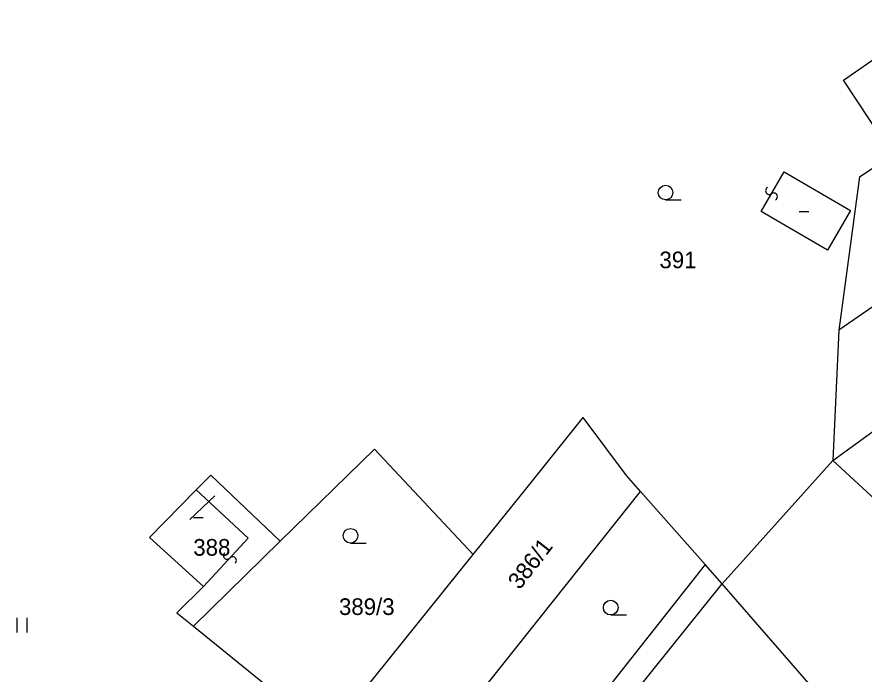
# Model space of a CAD drawing. Extents: x -469926 to -462499, y -1098642 to -1092733.
# Drawn here: x -467987.1 to -467900.5, y -1097002.4 to -1096935.3 of the extents above; entities that cross this region are included whole.
import ezdxf

# ---------------------------------------------------------------- set-up
doc = ezdxf.new("R2010")
doc.units = 0
for name, color, linetype in [('Vrstva 1', 7, 'Continuous'), ('Vrstva 16', 7, 'Continuous'), ('Vrstva 25', 7, 'Continuous'), ('Vrstva 4', 7, 'Continuous'), ('Vrstva 50', 7, 'Continuous'), ('Vrstva 51', 7, 'Continuous')]:
    doc.layers.add(name, color=color, linetype=linetype)

msp = doc.modelspace()

# ---------------------------------------------------------------- linework, layer by layer
at = {"layer": 'Vrstva 1'}
for p, q in [((-467902.57, -1096941.73), (-467893.39, -1096935.26)), ((-467897.54, -1096949.35), (-467902.57, -1096941.73)), ((-467900.96, -1096951.61), (-467897.54, -1096949.35)), ((-467900.96, -1096951.61), (-467903.05, -1096967.27)), ((-467889.16, -1096957.64), (-467903.05, -1096967.27)), ((-467903.67, -1096980.56), (-467881.08, -1096964.21)), ((-467903.05, -1096967.27), (-467903.67, -1096980.56)), ((-467935.08, -1096983.49), (-467929.2, -1096976.19)), ((-467924.77, -1096982.11), (-467929.2, -1096976.19)), ((-467960.19, -1096988.83), (-467950.55, -1096979.42)), ((-467950.55, -1096979.42), (-467940.46, -1096990.18)), ((-467914.99, -1096993.19), (-467903.67, -1096980.56)), ((-467889.32, -1096993.83), (-467903.67, -1096980.56)), ((-467967.29, -1096982.07), (-467968.77, -1096983.58)), ((-467960.19, -1096988.83), (-467967.29, -1096982.07)), ((-467923.33, -1096983.74), (-467924.77, -1096982.11)), ((-467940.46, -1096990.18), (-467935.08, -1096983.49)), ((-467968.77, -1096983.58), (-467973.56, -1096988.46)), ((-467948.03, -1097014.73), (-467923.33, -1096983.74)), ((-467916.74, -1096991.19), (-467923.33, -1096983.74)), ((-467973.56, -1096988.46), (-467968.03, -1096993.44)), ((-467969.07, -1096997.49), (-467960.19, -1096988.83)), ((-467955.32, -1097008.62), (-467940.46, -1096990.18)), ((-467916.74, -1096991.19), (-467940.36, -1097021.14)), ((-467914.99, -1096993.19), (-467916.74, -1096991.19)), ((-467968.03, -1096993.44), (-467970.75, -1096996.13)), ((-467938.64, -1097022.58), (-467914.99, -1096993.19)), ((-467901.04, -1097009.16), (-467914.99, -1096993.19)), ((-467970.75, -1096996.13), (-467969.07, -1096997.49)), ((-467969.07, -1096997.49), (-467955.32, -1097008.62))]:
    msp.add_line(p, q, dxfattribs=at)
at = {"layer": 'Vrstva 16'}
msp.add_line((-467966.884, -1096984.194), (-467969.429, -1096986.597), dxfattribs=at)
at = {"layer": 'Vrstva 25'}
for p, q in [((-467920.78, -1096953.95), (-467919.18, -1096953.95)), ((-467907.12, -1096955.14), (-467906.12, -1096955.14)), ((-467969.07, -1096986.4), (-467968.07, -1096986.4)), ((-467953, -1096989.02), (-467951.4, -1096989.02)), ((-467926.39, -1096996.36), (-467924.79, -1096996.36)), ((-467987.11, -1096996.65), (-467987.11, -1096998.15)), ((-467986.11, -1096996.65), (-467986.11, -1096998.15))]:
    msp.add_line(p, q, dxfattribs=at)
for centre in [(-467920.78, -1096953.2), (-467953, -1096988.27), (-467926.39, -1096995.61)]:
    msp.add_circle(centre, 0.75, dxfattribs=at)
at = {"layer": 'Vrstva 4'}
for p, q in [((-467911.01, -1096955.15), (-467908.65, -1096951.09)), ((-467908.65, -1096951.09), (-467901.86, -1096955.03)), ((-467904.23, -1096959.1), (-467911.01, -1096955.15)), ((-467901.86, -1096955.03), (-467904.23, -1096959.1)), ((-467963.46, -1096988.52), (-467968.77, -1096983.58)), ((-467968.03, -1096993.44), (-467963.46, -1096988.52))]:
    msp.add_line(p, q, dxfattribs=at)
at = {"layer": 'Vrstva 51'}
for centre, radius, start, end in [((-467910.173, -1096953.021), 0.376, 120.60036, 306.91149), ((-467909.718, -1096953.62), 0.377, 299.92432, 127.58753), ((-467965.616, -1096990.288), 0.376, 132.06036, 318.37149), ((-467965.05, -1096990.785), 0.377, 311.38432, 139.04753)]:
    msp.add_arc(centre, radius, start, end, dxfattribs=at)

# ---------------------------------------------------------------- texts
at = {"layer": 'Vrstva 50'}
for s, p in [('391', (-467921.404, -1096960.93)), ('388', (-467969.075, -1096990.3)), ('389/3', (-467954.178, -1096996.36))]:
    msp.add_text(s, height=1.7, dxfattribs=at).set_placement(p)
msp.add_text('386/1', height=1.7, rotation=52.2, dxfattribs=at).set_placement((-467935.702, -1096993.865))

doc.saveas('drawing.dxf')
